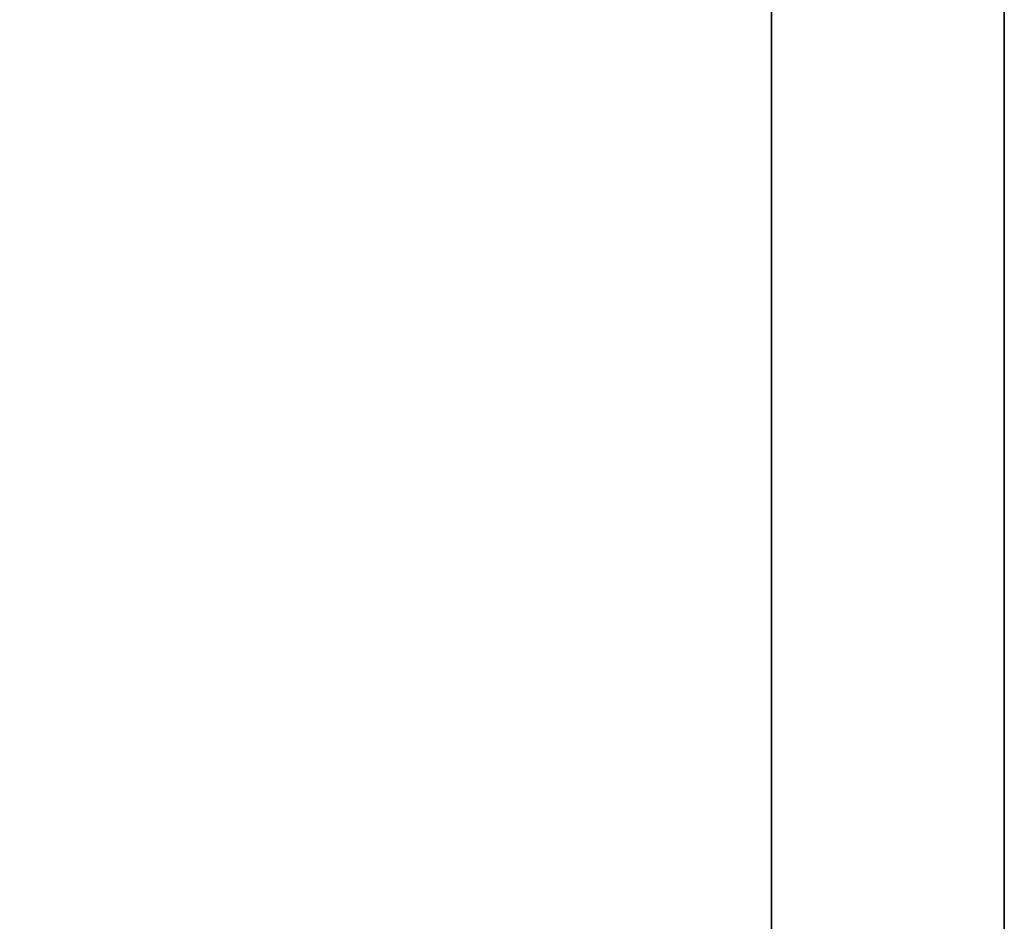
# Model space of a CAD drawing. Header units: millimetres. Extents: x -503 to 6703, y -110 to 249.
# Tile 346 of 656: x 1130.65 to 1137, y -1.3 to 4.51. Entities that reach past the tile are written whole.
import ezdxf

# ---------------------------------------------------------------- set-up
doc = ezdxf.new("R2010")
doc.units = ezdxf.units.MM
doc.layers.add('151', color=7, linetype='Continuous', true_color=0xffffff)

# ---------------------------------------------------------------- blocks, each defined once
blk = doc.blocks.new('UG_SURFACE_002')
at = {"layer": '151', "color": 252, "linetype": 'Continuous', "lineweight": 35}
for points in [[(2052.5, -9.3, 2212.25), (2052.5, 230.4, 2212.25), (947.5, 230.4, 2212.25), (947.5, -9.3, 2212.25)], [(1097.5, -9.3, 2062.2499), (1097.5, 230.4, 2062.2499), (1902.5, 230.4, 2062.2499), (1902.5, -9.3, 2062.2499)]]:
    blk.add_3dface(points, dxfattribs=at)
blk = doc.blocks.new('UG_SURFACE_184')
at = {"layer": '151', "color": 252, "linetype": 'Continuous', "lineweight": 35}
for points in [[(1135.5, 62.62, 2021.75), (1135.5, 62.62, -7.75), (1135.5, -26.22, -7.75), (1135.5, -26.22, 2021.75)], [(1137, -26.22, 2020.2501), (1137, 62.62, 2020.2501), (1135.5, 62.62, 2021.75), (1135.5, -26.22, 2021.75)], [(1137, 62.62, -7.75), (1137, -26.22, -7.75), (1135.5, -26.22, -7.75), (1135.5, 62.62, -7.75)], [(1137, 62.62, 2020.2501), (1137, -26.22, 2020.2501), (1137, -26.22, -7.75), (1137, 62.62, -7.75)]]:
    blk.add_3dface(points, dxfattribs=at)
blk = doc.blocks.new('UG_SURFACE_185')
at = {"layer": '151', "color": 252, "linetype": 'Continuous', "lineweight": 35}
for points in [[(1135.5, 62.62, 2021.75), (1135.5, 62.62, -7.75), (1135.5, -26.22, -7.75), (1135.5, -26.22, 2021.75)], [(1137, -26.22, 2020.2501), (1137, 62.62, 2020.2501), (1135.5, 62.62, 2021.75), (1135.5, -26.22, 2021.75)], [(1137, 62.62, -7.75), (1137, -26.22, -7.75), (1135.5, -26.22, -7.75), (1135.5, 62.62, -7.75)], [(1137, 62.62, 2020.2501), (1137, -26.22, 2020.2501), (1137, -26.22, -7.75), (1137, 62.62, -7.75)]]:
    blk.add_3dface(points, dxfattribs=at)
blk = doc.blocks.new('UG_SURFACE_186')
at = {"layer": '151', "color": 252, "linetype": 'Continuous', "lineweight": 35}
for points in [[(1135.5, -26.22, 2021.75), (1864.5, -26.22, 2021.75), (1864.5, 62.62, 2021.75), (1135.5, 62.62, 2021.75)], [(1135.5, -26.22, 2021.75), (1135.5, 62.62, 2021.75), (1137, 62.62, 2020.2501), (1137, -26.22, 2020.2501)], [(1137, -26.22, 2020.2501), (1137, 62.62, 2020.2501), (1863, 62.62, 2020.2501), (1863, -26.22, 2020.2501)]]:
    blk.add_3dface(points, dxfattribs=at)

msp = doc.modelspace()

# ---------------------------------------------------------------- linework, layer by layer
at = {"layer": '151', "color": 251, "linetype": 'Continuous', "lineweight": -3, "true_color": 0x636466}
for p, q in [((1135.5, 62.62, -7.75), (1135.5, -26.22, -7.75)), ((1135.5, 62.62, -7.75), (1135.5, -26.22, -7.75)), ((1135.5, -26.22, 2021.75), (1135.5, 62.62, 2021.75)), ((1135.5, -26.22, 2021.75), (1135.5, 62.62, 2021.75)), ((1135.5, -26.22, 2021.75), (1135.5, 62.62, 2021.75))]:
    msp.add_line(p, q, dxfattribs=at)

# ---------------------------------------------------------------- block references
for name in ['UG_SURFACE_002', 'UG_SURFACE_184', 'UG_SURFACE_185', 'UG_SURFACE_186']:
    msp.add_blockref(name, (0, 0), dxfattribs=at)

doc.saveas('drawing.dxf')
